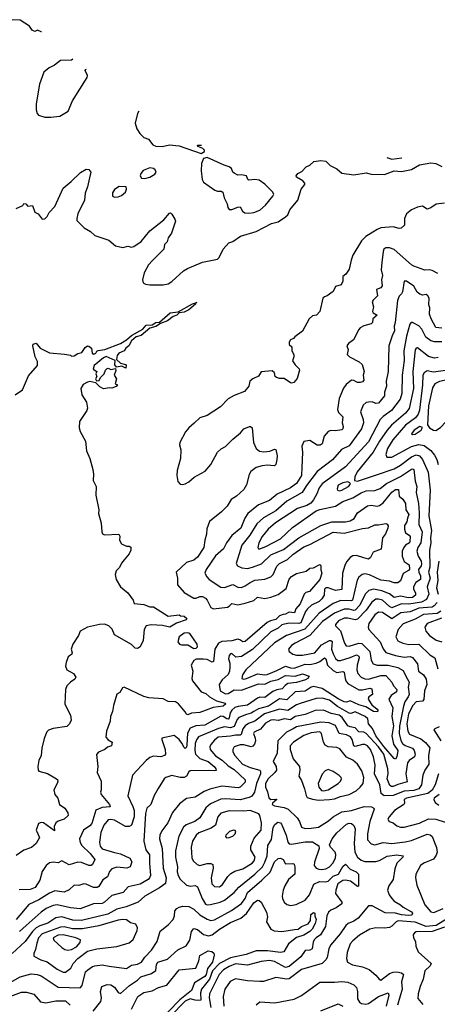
# Model space of a CAD drawing. Extents: x 1678431 to 1860718, y 384618 to 522882.
# Tile 304 of 473: x 1748570 to 1751988, y 513481 to 521532. Entities that reach past the tile are written whole.
import ezdxf

# ---------------------------------------------------------------- set-up
doc = ezdxf.new("R2010")
doc.units = 0

msp = doc.modelspace()

# ---------------------------------------------------------------- linework, layer by layer
at = {"layer": '0CON10XD'}
for points in [[(1748749.2, 521431.6), (1748745, 521431.2), (1748715, 521446.2), (1748693.6, 521436.4), (1748671.2, 521445), (1748649.6, 521479.6), (1748575, 521527.1), (1748508.3, 521531.7)], [(1749004.7, 521208.3), (1748995, 521200.8), (1748905, 521198.1), (1748855, 521160), (1748811.3, 521138.7), (1748767.7, 521102.3), (1748731.4, 521005), (1748705.7, 520845), (1748705.8, 520795), (1748714.2, 520764.2), (1748725, 520750), (1748775, 520733.3), (1748825, 520734), (1748897.3, 520742.7), (1748966.7, 520785), (1749003, 520867), (1749121.7, 521058.3), (1749124, 521075), (1749106, 521115), (1749110.8, 521125), (1749116.7, 521127.9)], [(1749545.8, 520784.5), (1749533.8, 520765), (1749514.2, 520685), (1749528.8, 520638.8), (1749552.1, 520602.1), (1749585, 520568.8), (1749625, 520553.8), (1749658.8, 520508.8), (1749685, 520496.2), (1749736.1, 520496.1), (1749795, 520508.8), (1749875, 520500), (1750055, 520437.5), (1750082.5, 520455), (1750082.5, 520465), (1750067.8, 520477.8), (1750027.5, 520495), (1750024.2, 520505.8), (1750057.8, 520506.5)], [(1748541.7, 519988.3), (1748595, 520012.5), (1748605, 520027.5), (1748620, 520025), (1748637, 520007), (1748675, 520013.3), (1748695, 519957.5), (1748720, 519945), (1748755, 519900), (1748775, 519902.5), (1748795, 519922.5), (1748812.5, 519955), (1748858.8, 520005), (1748926, 520155), (1748992.4, 520207.6), (1749067.7, 520282.3), (1749115, 520308.8), (1749136.1, 520306.1), (1749151.2, 520285), (1749141.2, 520238.8), (1749125.7, 520165), (1749107, 520113), (1749100.8, 520055), (1749045.9, 519944.1), (1749036.5, 519905), (1749038.9, 519888.9), (1749098.7, 519828.7), (1749148.7, 519798.7), (1749185, 519768), (1749298.3, 519728.3), (1749353.4, 519683.4), (1749415, 519669.2), (1749455, 519678.8), (1749485, 519672.5), (1749505, 519676.9), (1749565, 519718.1), (1749635, 519804.3), (1749750, 519895), (1749795, 519950), (1749805, 519952.5), (1749815, 519942.5), (1749840.7, 519900.7), (1749843.8, 519885), (1749813, 519787), (1749785, 519746.7), (1749775.8, 519715), (1749755.7, 519694.3), (1749750.8, 519655), (1749656.9, 519563.1), (1749625, 519528.1), (1749589.5, 519460.5), (1749575.8, 519405.8), (1749580.6, 519380.6), (1749600, 519370), (1749635, 519364.5), (1749745, 519364.4), (1749785, 519373.1), (1749815, 519391.9), (1749910.7, 519479.3), (1749942.4, 519497.6), (1750065, 519549.1), (1750187.4, 519572.6), (1750202.2, 519587.8), (1750235, 519654.3), (1750282.1, 519707.9), (1750315, 519718.1), (1750378.1, 519761.9), (1750505, 519801.1), (1750631.2, 519865), (1750685, 519880), (1750745, 519918.5), (1750763.2, 519936.8), (1750781.8, 519978.2), (1750845, 520056.2), (1750874, 520145), (1750902.5, 520185), (1750902.5, 520195), (1750887.5, 520215), (1750835, 520243.3), (1750831.2, 520255), (1750846.7, 520275), (1750878.3, 520291.7), (1750915, 520327.5), (1750945, 520342.5), (1750976.7, 520373.3), (1751035, 520380.8), (1751075.7, 520375.7), (1751109.7, 520339.7), (1751165, 520311.2), (1751207.4, 520277.4), (1751305, 520262.5), (1751405, 520280), (1751445, 520267.5), (1751555, 520264.6), (1751635, 520295.7), (1751695, 520290), (1751775, 520307.8), (1751841.9, 520345), (1751935, 520362.1), (1751975, 520356.4), (1752025, 520332)], [(1750445, 519948.4), (1750485, 519953.9), (1750535, 519973.1), (1750582.1, 520015), (1750642.4, 520087.6), (1750648.6, 520105), (1750638.1, 520125), (1750575, 520187.8), (1750530.4, 520220.4), (1750495, 520225.3), (1750445, 520218.9), (1750436.5, 520225), (1750425, 520254.2), (1750385, 520261.9), (1750355, 520260.6), (1750325, 520276.7), (1750314.4, 520285), (1750304, 520315), (1750285, 520329.2), (1750242.1, 520342.1), (1750105, 520406.2), (1750073.6, 520396.4), (1750056.7, 520355), (1750056, 520295), (1750064.2, 520225), (1750075, 520203.3), (1750167.3, 520137.3), (1750189.2, 520129.2), (1750219.1, 520129.1), (1750231.9, 520121.9), (1750242, 520075), (1750267.5, 520025), (1750273.8, 519995), (1750285, 519980), (1750305, 519978.8), (1750355, 520000), (1750375, 520002.2), (1750394.5, 519965), (1750413.1, 519953.1), (1750445, 519948.4)], [(1751574.3, 520405.2), (1751615, 520390.9), (1751695.9, 520402)], [(1749595, 520234), (1749635, 520244), (1749675, 520268), (1749687.1, 520285), (1749680, 520305), (1749665, 520315.8), (1749635, 520320), (1749580.9, 520299.1), (1749562, 520275), (1749556.7, 520255), (1749566.4, 520236.4), (1749595, 520234)], [(1749345, 520080), (1749375, 520083.8), (1749402.5, 520095), (1749435, 520122.5), (1749443.3, 520145), (1749440, 520165), (1749385, 520167.5), (1749345, 520144), (1749329.2, 520115), (1749328.3, 520088.3), (1749345, 520080)], [(1752045, 520032.5), (1751976.8, 520023.2), (1751935, 519993.1), (1751905, 519982), (1751865.7, 520005.7), (1751825, 520000), (1751775, 519978.1), (1751735.2, 519944.8), (1751717.9, 519905), (1751718.8, 519851.2), (1751692.1, 519827.9), (1751675, 519823.8), (1751625, 519838.2), (1751525, 519828.8), (1751495, 519817.1), (1751402.1, 519757.9), (1751367, 519723), (1751296.1, 519605), (1751281.2, 519565), (1751267.3, 519492.7), (1751240, 519450), (1751215, 519432.5), (1751214.2, 519395), (1751200, 519365), (1751155, 519350), (1751135, 519310), (1751087.3, 519272.7), (1751065, 519266.2), (1751051.2, 519255), (1751026.2, 519145), (1750997.5, 519115), (1750965, 519111.2), (1750938, 519085), (1750885.6, 518984.4), (1750820.7, 518939.3), (1750810, 518925), (1750785, 518913.3), (1750774.2, 518895.8), (1750776.2, 518875), (1750795.7, 518855.7), (1750797.5, 518825), (1750814.3, 518794.3), (1750814.4, 518775), (1750803.3, 518743.3), (1750825, 518708.8), (1750856.8, 518676.8), (1750860, 518665), (1750841.2, 518598.8), (1750813.9, 518566.1), (1750795, 518558.8), (1750785, 518561.2), (1750735, 518596.7), (1750695, 518596.7), (1750672.5, 518605), (1750660, 518615), (1750653.8, 518645), (1750635, 518661.4), (1750545, 518652.5), (1750523.3, 518616.7), (1750476.7, 518595), (1750453.8, 518575), (1750443.8, 518535), (1750408.9, 518491.1), (1750325, 518458.6), (1750275, 518430.8), (1750212, 518365), (1750105.3, 518294.7), (1750045, 518275.6), (1749997.1, 518232.9), (1749953.8, 518195), (1749927.6, 518162.4), (1749879.2, 518075), (1749877.1, 518055), (1749887.8, 518015), (1749886.8, 517943.2), (1749858.6, 517845), (1749855.8, 517805), (1749864.2, 517755), (1749884.4, 517734.4), (1749905, 517730), (1749925, 517735.7), (1749955, 517753.3), (1749998.3, 517791.7), (1750089.1, 517840.9), (1750133.5, 517895), (1750187.5, 517995), (1750217.8, 518022.2), (1750255, 518042.5), (1750315, 518102.5), (1750377.6, 518152.4), (1750405, 518186), (1750450, 518205), (1750460, 518205), (1750472.5, 518195), (1750484.2, 518075.8), (1750504, 518025), (1750532.4, 518002.4), (1750567.3, 517997.3), (1750617.1, 518002.9), (1750655, 518020), (1750665, 518017.5), (1750676.9, 517965), (1750675.6, 517935)], [(1751992.2, 519455), (1751945, 519481.1), (1751924.2, 519485.8), (1751885, 519482.9), (1751795, 519517.5), (1751775, 519528.5), (1751635, 519651.5), (1751597.5, 519665), (1751565, 519665.7), (1751550, 519655), (1751543.2, 519636.8), (1751532.2, 519545), (1751529.2, 519485), (1751539.6, 519440.4), (1751530.7, 519405), (1751537.5, 519355), (1751525, 519340), (1751490.8, 519325), (1751496.8, 519273.2), (1751461.7, 519238.3), (1751455.7, 519225), (1751464.5, 519185), (1751458.1, 519145), (1751462.9, 519135), (1751494.3, 519115), (1751460.6, 519085), (1751455.8, 519055), (1751445, 519046), (1751385, 519027.8), (1751357.3, 519012.7), (1751345, 518998), (1751302, 518915), (1751260, 518885), (1751247.5, 518865), (1751258.8, 518835), (1751250, 518795), (1751268.8, 518775), (1751349.2, 518735), (1751372.1, 518712.1), (1751388.5, 518655), (1751381.9, 518625), (1751386.6, 518583.4), (1751375, 518570), (1751355, 518564.7), (1751335, 518565.4), (1751305, 518581.1), (1751285, 518582.9), (1751241.1, 518548.9), (1751220.6, 518519.4), (1751185.6, 518435), (1751171.1, 518345), (1751179.2, 518319.2), (1751213.5, 518283.5), (1751209.2, 518235), (1751217.1, 518205), (1751214.3, 518185), (1751205, 518178.5), (1751155, 518170), (1751115, 518171.8), (1751095, 518163.1), (1751062.2, 518125), (1751046.4, 518063.6), (1751028.3, 518051.7), (1751005, 518052.5), (1750945, 518091.2), (1750896, 518084), (1750879.4, 518045), (1750884.4, 517995), (1750879.6, 517870.4), (1750875.3, 517805), (1750835, 517740), (1750787, 517703), (1750678, 517652), (1750615, 517600.7), (1750525.2, 517564.8), (1750436.8, 517493.2), (1750413, 517457), (1750378.9, 517375), (1750306.4, 517313.6), (1750262.9, 517255), (1750239.1, 517205), (1750172.2, 517147.8), (1750094.7, 517035), (1750086.2, 517005), (1750101.5, 516975), (1750121.1, 516955), (1750215, 516890.4), (1750245, 516889.6), (1750315, 516913.8), (1750355, 516890.4), (1750385, 516889.6), (1750415, 516901.3), (1750455, 516929.5)], [(1752025, 519009.2), (1751974.7, 519014.7), (1751937.9, 519085), (1751924.5, 519125), (1751926.7, 519175), (1751919.1, 519200.9), (1751920, 519255), (1751910, 519275), (1751895, 519283.3), (1751865, 519278.9), (1751845, 519286.4), (1751822.5, 519305), (1751795, 519353.1), (1751735, 519394.3), (1751715, 519393.3), (1751703, 519307), (1751695, 519290), (1751675, 519272), (1751662.5, 519235), (1751643.2, 519055), (1751633.8, 519025), (1751638.2, 518985), (1751620.9, 518955), (1751591.5, 518865), (1751584.6, 518655), (1751570, 518575), (1751571.2, 518535), (1751555.8, 518485), (1751554.6, 518455), (1751505, 518395.5), (1751485, 518394.7), (1751455, 518406.5), (1751424.7, 518405.3), (1751405, 518401.1), (1751381.2, 518378.8), (1751359.5, 518325), (1751381.7, 518261.7), (1751383.5, 518235), (1751366.6, 518185), (1751344.8, 518155.2), (1751265, 518046), (1751203.4, 518016.6), (1751128.5, 517931.5), (1751003.7, 517836.3), (1750915.9, 517724.1), (1750882.7, 517665), (1750755, 517594.8), (1750665, 517516.9), (1750565, 517457.3), (1750511.3, 517408.7), (1750452.5, 517317.5), (1750387.3, 517235), (1750340.8, 517085), (1750352, 517065), (1750388.5, 517048.5), (1750435, 517044.6), (1750475, 517055.3), (1750548, 517082), (1750625.4, 517154.6), (1750729.3, 517200.7), (1750854.8, 517295.2), (1751034.8, 517395.2), (1751125, 517424.7), (1751235, 517424.7), (1751275, 517433.5), (1751306.8, 517453.2), (1751335, 517500.5), (1751415, 517557.5), (1751445, 517562), (1751495, 517554), (1751515, 517559.2), (1751545, 517582.3), (1751615, 517668.5), (1751645, 517690), (1751669.2, 517689.2), (1751676.4, 517635), (1751705, 517610), (1751726.5, 517575), (1751730.8, 517525), (1751753.2, 517485), (1751742.9, 517455), (1751737.9, 517425), (1751719.6, 517395), (1751719.3, 517365), (1751727.9, 517335), (1751756.9, 517316.9), (1751764.7, 517305), (1751763.8, 517266.2), (1751758.7, 517255), (1751726.3, 517233.7), (1751712.2, 517215), (1751700.7, 517185), (1751698.8, 517145), (1751715, 517100.9), (1751756.2, 517075), (1751760.5, 517039.5), (1751753, 517027), (1751707.4, 517002.6), (1751685, 516943.1), (1751665, 516927.8), (1751635, 516927.1), (1751595, 516940.9), (1751525, 516948.2), (1751433.4, 516993.4), (1751395, 517000), (1751372.5, 516995), (1751346.4, 516973.6), (1751331.3, 516948.7), (1751293.9, 516785), (1751285, 516779), (1751197.6, 516782.4), (1751135, 516757.8), (1751021.4, 516678.6), (1750903, 516547), (1750752.6, 516497.4), (1750655, 516436.3), (1750419.6, 516215), (1750394.6, 516175), (1750388, 516145), (1750405, 516139.1), (1750425, 516143.7), (1750515, 516184), (1750575, 516174.3), (1750595, 516177), (1750675, 516209.3), (1750745, 516246.4), (1750785, 516231.1), (1750815, 516229), (1750905, 516260.9), (1750945, 516259.8), (1750995, 516268.8), (1751025, 516282.6), (1751065, 516313.8), (1751075, 516304.3), (1751089.5, 516255), (1751135, 516210.7), (1751165, 516193.9), (1751215, 516202.1), (1751225, 516195.4), (1751233, 516145), (1751239.7, 516125), (1751256.6, 516105), (1751345, 516052.8), (1751375, 516051.7), (1751435, 516065.6), (1751451.6, 516061.6), (1751457.8, 516015), (1751426, 515995), (1751422, 515975), (1751450.4, 515930.4), (1751495.6, 515895), (1751500.8, 515885), (1751497.6, 515872.4), (1751464.3, 515875), (1751401.9, 515911.9), (1751345, 515929.4), (1751275, 515962.4), (1751245, 515950.8), (1751225, 515953.8), (1751175, 515979), (1751045, 516063.2), (1750975, 516079.6), (1750954.5, 516075), (1750905, 516042.5), (1750825, 516035.3), (1750755, 515970), (1750695, 515979), (1750605, 515919.9), (1750523.1, 515896.9), (1750485.1, 515874.9), (1750465, 515860.4), (1750425, 515851.5), (1750363.1, 515825), (1750349.7, 515810.3), (1750325, 515752.4), (1750295, 515741.5), (1750245, 515748.8), (1750197.2, 515737.2), (1750032.7, 515667.3), (1750016.3, 515643.7), (1750006.3, 515613.7), (1750003.1, 515555), (1750009.5, 515525), (1750045, 515489.8), (1750112.7, 515465), (1750162.1, 515425), (1750176.4, 515405), (1750176.5, 515393.5), (1750165, 515388.9), (1750115, 515393), (1749965, 515388.9), (1749955, 515382), (1749935, 515347.1), (1749915, 515335.6), (1749884.5, 515335.5), (1749815, 515350.4), (1749765, 515334.3), (1749752.9, 515325), (1749701.9, 515245), (1749671.1, 515188.9), (1749641.9, 515115), (1749609.5, 515085), (1749598.8, 515041.2), (1749584.6, 514814.6), (1749602.7, 514745), (1749632.6, 514702.6), (1749631.4, 514635), (1749640.4, 514535), (1749633.5, 514515), (1749620.1, 514499.9), (1749555, 514462.1), (1749457.8, 514442.2), (1749415.7, 514395), (1749325, 514371.5), (1749264.2, 514315.8), (1749245, 514306.3), (1749175, 514302.3), (1749065, 514262.2), (1748985, 514269.7), (1748876.2, 514293.8), (1748845, 514288.5), (1748787.1, 514262.9), (1748745.6, 514235), (1748623, 514125)], [(1748532.5, 518465), (1748594.1, 518505.9), (1748641.7, 518618.3), (1748714.4, 518705), (1748715, 518737.5), (1748698, 518775), (1748676.7, 518865), (1748680.7, 518879.3), (1748705, 518887.5), (1748737, 518847), (1748815, 518808.8), (1748936.1, 518796.1), (1748985, 518787.5), (1748995, 518780), (1749015, 518782.5), (1749045, 518802.5), (1749078.3, 518811.7), (1749105, 518851.2), (1749125, 518863.8), (1749135, 518863.3), (1749157.5, 518845), (1749162.5, 518805), (1749177, 518797), (1749193.3, 518805), (1749200, 518820), (1749212.7, 518827.3), (1749266, 518835), (1749395, 518884.6), (1749443.5, 518915), (1749485, 518950.4), (1749578.9, 519001.1), (1749604.8, 519035.2), (1749655, 519035.9), (1749685, 519054.6), (1749715, 519058.6), (1749800.5, 519135), (1749867.7, 519142.3), (1749985, 519209.2), (1750018.3, 519218.3), (1750006.7, 519213.3), (1750007.5, 519205), (1749955, 519160), (1749915, 519139.5), (1749875, 519134.5), (1749856.5, 519115), (1749825, 519103.5), (1749780, 519070), (1749722.1, 519047.9), (1749685, 519023.9), (1749635, 519010.5), (1749565, 518949.3), (1749521.9, 518938.1), (1749484.4, 518905.6), (1749464.2, 518865.8), (1749438.1, 518845), (1749424.7, 518825.3), (1749380, 518805), (1749366.9, 518785), (1749362.5, 518752.5), (1749395, 518722.5), (1749435, 518712.5), (1749442.5, 518705), (1749438.3, 518681.7), (1749405, 518697.5), (1749361.7, 518691.7), (1749348.3, 518708.3), (1749350, 518745), (1749277.6, 518777.6), (1749255, 518766.7), (1749180.8, 518705), (1749170, 518675), (1749200, 518655), (1749192.5, 518635), (1749200, 518615), (1749190, 518595), (1749198.3, 518578.3), (1749219.3, 518580.7), (1749230, 518605), (1749260, 518635), (1749273, 518667), (1749285, 518680), (1749295, 518682.5), (1749315, 518672.5), (1749355, 518680), (1749356.4, 518663.6), (1749342.5, 518625), (1749362.5, 518595), (1749350, 518555), (1749370, 518545), (1749358.3, 518531.7), (1749325, 518520), (1749305, 518522.5), (1749255, 518513.3), (1749225, 518530), (1749193.6, 518563.6), (1749145, 518573.8), (1749125, 518566.7), (1749090, 518550), (1749069.2, 518515), (1749079.4, 518465), (1749116.9, 518405), (1749125.8, 518355), (1749118.8, 518335), (1749059.4, 518245), (1749055.7, 518195), (1749064.5, 518165), (1749109.5, 518085), (1749115.4, 518005), (1749143.8, 517945), (1749168.6, 517855), (1749173.8, 517815), (1749170, 517765), (1749196.9, 517715), (1749192.9, 517645), (1749217.5, 517525), (1749216, 517495), (1749238, 517415), (1749242.7, 517342.7), (1749248.8, 517328.8), (1749265, 517320), (1749380, 517325), (1749388.3, 517308.3), (1749386.7, 517275), (1749402.5, 517245), (1749445, 517226), (1749465.9, 517225.9), (1749478.8, 517218.8), (1749480, 517195), (1749467.1, 517162.9), (1749426.1, 517113.9), (1749402.9, 517087.1), (1749386.5, 517053.5), (1749360, 517025), (1749352.5, 516995), (1749360, 516955), (1749394.3, 516894.3), (1749455.6, 516845.6), (1749497.5, 516785), (1749507.5, 516757.5), (1749585, 516749.3), (1749635, 516730), (1749665, 516730), (1749785, 516655.8), (1749875, 516666.7), (1749885, 516657.5), (1749915, 516654), (1749936.7, 516635), (1749931.2, 516625), (1749854, 516596), (1749800, 516565), (1749738.3, 516578.3), (1749645, 516584.3), (1749604.4, 516575.6), (1749588.8, 516545), (1749581.2, 516455), (1749555, 516402.5), (1749535, 516391.2), (1749515, 516393.3), (1749485, 516423.8), (1749345, 516501.2), (1749327, 516547), (1749300, 516575), (1749265, 516588.6), (1749223.9, 516586.1), (1749125, 516565.7), (1749065, 516532.5), (1749050, 516495), (1749004.3, 516425), (1748991.2, 516385), (1749000.8, 516355), (1748998, 516345), (1748967.7, 516322.3), (1748950.4, 516275), (1748944.6, 516245), (1748955, 516216), (1749009.2, 516185), (1749028.1, 516155), (1749020.6, 516139.4), (1748984.8, 516115.2), (1748956.4, 516085), (1748943.6, 516055), (1748940.4, 515935), (1748985.8, 515845), (1748990, 515805), (1748976.3, 515773.7), (1748955, 515751.4), (1748844.6, 515735.4), (1748805, 515721.4), (1748792.1, 515707.9), (1748770, 515655), (1748751.4, 515575), (1748745.5, 515514.5), (1748728, 515475), (1748718.8, 515425), (1748720, 515395), (1748726.4, 515386.4), (1748797.3, 515367.3), (1748856.7, 515333.3), (1748879.2, 515319.2), (1748882.5, 515305), (1748877.5, 515285), (1748848.8, 515235), (1748858.6, 515195), (1748882.2, 515165), (1748894.6, 515114.6), (1748938.8, 515085), (1748963.3, 515045), (1748966.2, 515025), (1748933.8, 514995), (1748885, 514978.6), (1748866.2, 514965), (1748851.2, 514935), (1748855, 514900), (1748765, 514964), (1748745, 514968), (1748725, 514958.8), (1748706.2, 514905), (1748732, 514845), (1748704.3, 514795), (1748666, 514764), (1748605, 514740), (1748541.7, 514698.3)], [(1752025, 518896.4), (1751965, 518897.5), (1751935, 518906.7), (1751894.8, 518934.8), (1751861, 519001), (1751835, 519029.1), (1751785, 519056.4), (1751774.6, 519055.4), (1751762.3, 519042.3), (1751735.2, 518945), (1751714.8, 518824.8), (1751715.3, 518745), (1751701.2, 518625), (1751696.7, 518475), (1751682.5, 518427.5), (1751613.3, 518335), (1751545, 518287.3), (1751518.5, 518261.5), (1751425, 518080.3), (1751237.1, 517875), (1751044.1, 517735.9), (1751021.5, 517705), (1751002.1, 517655), (1750975.3, 517604.7), (1750951.4, 517578.6), (1750919.4, 517560.6), (1750843.1, 517535), (1750663.5, 517416.5), (1750603.9, 517366.1), (1750553.1, 517306.9), (1750527.7, 517255), (1750518.9, 517215), (1750524.6, 517204.6), (1750533.8, 517203.8), (1750585, 517223.2), (1750705, 517288.1), (1750801.5, 517378.5), (1750995, 517515.5), (1751025, 517527.5), (1751155, 517553.6), (1751215, 517592.2), (1751295, 517621.6), (1751365, 517661.6), (1751405, 517680.3), (1751475, 517683.2), (1751520.5, 517699.5), (1751571.6, 517738.4), (1751685, 517795.7), (1751775, 517857.5), (1751785, 517860.3), (1751795.3, 517855), (1751807.6, 517757.6), (1751820.5, 517715), (1751814.6, 517665), (1751832.3, 517575), (1751838.3, 517498.3), (1751836.5, 517405), (1751862.2, 517345), (1751853.4, 517255), (1751828.3, 517215), (1751820.3, 517185), (1751830, 517145), (1751854.8, 517104.9), (1751858.4, 517081.6), (1751854.5, 517065.5), (1751834.1, 517035), (1751835.6, 517015), (1751848.9, 516985), (1751848.8, 516955), (1751811.1, 516928.9), (1751792.3, 516895), (1751793.3, 516875), (1751809.8, 516845), (1751809.8, 516825), (1751785, 516806.6), (1751751.4, 516805), (1751685, 516818.5), (1751635, 516805.8), (1751595, 516837.2), (1751532.7, 516862.7), (1751465, 516874), (1751426.8, 516863.2), (1751396.7, 516833.3), (1751354.1, 516745), (1751315, 516703.2), (1751305, 516699.6), (1751265, 516711.4), (1751225, 516710.9), (1751145, 516680), (1751048.9, 516611.1), (1750945, 516497.2), (1750823.5, 516435), (1750795.6, 516415), (1750770, 516385), (1750774, 516365), (1750804, 516345), (1750835, 516336.2), (1750885, 516335.3), (1750985.6, 516355), (1751039.9, 516420.1), (1751105, 516454.8), (1751116.4, 516456.4), (1751127.2, 516447.2), (1751123.3, 516413.3), (1751122.1, 516385), (1751135, 516345.5), (1751155, 516307.9), (1751173.3, 516293.3), (1751195, 516293.3), (1751275, 516315.9), (1751325, 516337.6), (1751345, 516327.3), (1751347.7, 516315), (1751330.5, 516255), (1751328.7, 516215), (1751337.7, 516185), (1751365.2, 516155.2), (1751395, 516140.8), (1751425, 516138.1), (1751525, 516169.4), (1751565, 516169.2), (1751615.5, 516115), (1751628.8, 516085), (1751657.1, 516055), (1751653.1, 516036.9), (1751609.3, 516005), (1751590.9, 515975), (1751624.5, 515905), (1751616.3, 515835), (1751628, 515758), (1751614.3, 515675), (1751628.7, 515608.7), (1751664, 515555), (1751656, 515504), (1751645, 515486.4), (1751635, 515491.8), (1751548.9, 515588.9), (1751483.6, 515675), (1751456.3, 515736.3), (1751424.2, 515775), (1751417.8, 515815), (1751395.9, 515835), (1751315, 515871.1), (1751281.1, 515858.9), (1751265, 515860.3), (1751170.5, 515915), (1751105, 515966.3), (1751045, 515983.9), (1750995, 515981.7), (1750865, 515941.6), (1750835, 515929), (1750765, 515882.6), (1750695, 515893.3), (1750573.7, 515856.3), (1750495, 515796.5), (1750443.6, 515776.4), (1750415, 515757.5), (1750395, 515732.1), (1750383.4, 515686.6), (1750375, 515680.8), (1750335, 515681.7), (1750295, 515672.5), (1750195.2, 515664.8)], [(1751995, 518769.6), (1751965, 518763.2), (1751915, 518776.8), (1751825, 518847.5), (1751815, 518845.6), (1751805, 518831.4), (1751786.3, 518655), (1751792.6, 518515), (1751756.2, 518353.8), (1751726.1, 518313.9), (1751613.9, 518216.1), (1751577.1, 518175), (1751515, 518085.4), (1751462.1, 517995), (1751332.5, 517835), (1751312.2, 517795), (1751310, 517765), (1751335, 517758.5), (1751490.6, 517810.6)], [(1752055, 518664), (1751955, 518650.8), (1751905, 518660.4), (1751879.1, 518645), (1751870.3, 518625), (1751867, 518545), (1751841.5, 518338.5), (1751830.2, 518305), (1751808.2, 518275), (1751728.4, 518215), (1751624.6, 518095.4), (1751579.8, 518025), (1751565.4, 517975.4), (1751575.4, 517955.4), (1751615, 517954.7), (1751775, 518041.5), (1751835, 518056.9), (1751879.1, 518049.1), (1751935, 518010.4), (1751965, 517972.2), (1751984.8, 517934.8), (1751995.6, 517895.6)], [(1751975, 518172.5), (1752013.9, 518196.1), (1752056.3, 518243.7), (1752155, 518310.3), (1752276.9, 518363.1), (1752311.3, 518388.7), (1752321.6, 518405), (1752314.8, 518435), (1752288.7, 518468.7), (1752249.8, 518499.8), (1752203.8, 518525), (1752137.4, 518587.4), (1752095, 518592.2), (1752005, 518574.4), (1751966.4, 518553.6), (1751948.1, 518521.9), (1751914.4, 518375), (1751907.6, 518217.6), (1751924, 518195), (1751955, 518175.7), (1751975, 518172.5)], [(1751785, 518139.4), (1751805, 518143.9), (1751855.8, 518174.2), (1751866.8, 518196.8), (1751845, 518204.5), (1751797.8, 518175), (1751776, 518145), (1751785, 518139.4)], [(1750675.6, 517935), (1750665.8, 517895), (1750655, 517883.8), (1750595, 517888.9), (1750555, 517884.3), (1750505, 517869.2), (1750461.4, 517838.6), (1750446.6, 517813.4), (1750425, 517727.5), (1750405, 517691.2), (1750344, 517635), (1750301.7, 517608.3), (1750268, 517555), (1750222.1, 517507.9), (1750122.7, 517427.3), (1750101.7, 517368.3), (1750100, 517325), (1750084.4, 517275), (1750077.5, 517215), (1750025, 517136), (1749995, 517113.3), (1749935, 517092), (1749850, 517015), (1749860.5, 516965), (1749860.2, 516910.2), (1749915, 516847.9), (1749995, 516801.1), (1750015, 516800.4), (1750045, 516815.5), (1750065, 516816.2), (1750091.5, 516801.5), (1750105.5, 516785.5), (1750133.3, 516725), (1750155, 516715.5), (1750270.8, 516729.2), (1750285, 516735.6), (1750305, 516758.8), (1750355, 516748.2), (1750415, 516760.4), (1750486.7, 516783.3), (1750515, 516808.6), (1750575, 516799.1), (1750625, 516810.9), (1750685, 516831.5), (1750750.1, 516879.9), (1750775, 516956), (1750795, 516979.2), (1750835.4, 517004.6), (1750915, 517022), (1750943, 517047), (1750975, 517048.8), (1751025, 517077.5), (1751035, 517070), (1751034.3, 517034.3), (1751042, 517005), (1751025.3, 516955), (1750942.7, 516857.3), (1750912.2, 516847.8), (1750897, 516833), (1750865, 516755.4), (1750830.4, 516715), (1750817.9, 516682.1), (1750775, 516687.7), (1750745, 516672), (1750725, 516668.9), (1750695, 516655.9), (1750665, 516627.7), (1750623, 516617), (1750595, 516601.9), (1750415, 516448.3), (1750395, 516444.7), (1750372.2, 516462.2), (1750355, 516465.9), (1750305, 516453.3), (1750225, 516447.5), (1750196.9, 516435), (1750166.7, 516385), (1750155, 516282.5), (1750145, 516278.9), (1750105, 516298.8), (1750075, 516301.8), (1750015, 516302), (1749995, 516291.2), (1749974.5, 516255), (1749986.2, 516205), (1749978, 516145), (1749983, 516125), (1750055, 516035.9), (1750092.1, 516022.1), (1750124.6, 515994.6), (1750181.9, 515961.9), (1750252.7, 515942.7), (1750254.4, 515935), (1750235, 515919.7), (1750153.2, 515906.8), (1750096, 515885), (1750045, 515867.5), (1749975, 515861.5), (1749945, 515847.5), (1749935, 515852.5), (1749925, 515872.5), (1749868.7, 515938.7), (1749845, 515952.9), (1749785, 515958), (1749745, 515978.1), (1749626.4, 515986.4), (1749585, 515996.7), (1749425, 516073.3), (1749411.7, 516068.3), (1749389.5, 516030.5), (1749363.8, 516016.2), (1749337.3, 515922.7), (1749330.8, 515875), (1749314.2, 515835), (1749309.4, 515795), (1749281.4, 515715), (1749276, 515665), (1749293.2, 515643.2), (1749326.7, 515625), (1749321.2, 515595), (1749287.7, 515582.3), (1749266.5, 515563.5), (1749215, 515542.9), (1749197.3, 515522.7), (1749210, 515425), (1749203.2, 515376.8), (1749235.6, 515305), (1749235.5, 515234.5), (1749231.5, 515215), (1749236.2, 515195), (1749305.7, 515115), (1749311.2, 515095), (1749245, 515090.6), (1749192.5, 515067.5), (1749161.7, 514958.3), (1749145, 514939.4), (1749092.7, 514905), (1749060.3, 514835), (1749065.3, 514805), (1749078.3, 514778.3), (1749146.7, 514715), (1749185.5, 514665), (1749165, 514623.8), (1749154.2, 514615.8), (1749135, 514615.7), (1749075, 514639.5), (1749045.8, 514644.2), (1748975, 514620), (1748915, 514653.3), (1748885, 514638.5), (1748845, 514642.5), (1748815, 514636.7), (1748785.6, 514615), (1748753.9, 514566.1), (1748733.8, 514495), (1748696.9, 514435), (1748655, 514419.2), (1748565, 514415.4)], [(1751490.6, 517810.6), (1751635, 517858.4), (1751685, 517888.1), (1751775, 517957.2), (1751815, 517974), (1751841.8, 517965), (1751867.3, 517935), (1751912.3, 517832.3), (1751929.1, 517685), (1751919.2, 517475), (1751941, 517355), (1751931, 517295), (1751934.4, 517255), (1751923.5, 517195), (1751927.6, 517055), (1751916.5, 517015), (1751928.1, 516965), (1751904.4, 516895), (1751917.5, 516835), (1751898.5, 516791.5), (1751858.5, 516768.5), (1751755, 516751.8), (1751693.6, 516756.4), (1751615, 516721.9), (1751595, 516732.9), (1751538.8, 516785), (1751505, 516794.3), (1751485, 516792.8), (1751450.4, 516769.6), (1751405.4, 516704.6), (1751335, 516630.5), (1751315, 516625.2), (1751255, 516638.8), (1751225, 516638.3), (1751180, 516615), (1751153.1, 516585), (1751154.5, 516574.5), (1751195.2, 516535.2), (1751228.5, 516435), (1751242.6, 516412.6), (1751265, 516408.2), (1751345, 516433.1), (1751370.1, 516430.1), (1751436.6, 516366.6), (1751445.9, 516295), (1751463.5, 516263.5), (1751494.7, 516254.7), (1751585, 516254.3), (1751665, 516235.3), (1751709.1, 516209.1), (1751730.5, 516165), (1751756.1, 516115), (1751749.5, 516075), (1751757.3, 516015), (1751750, 515995), (1751721.1, 515955), (1751710.2, 515919.8), (1751678.5, 515755), (1751675, 515696.2), (1751688.9, 515638.9), (1751702, 515612), (1751725, 515595.8), (1751784.5, 515575), (1751798.2, 515555), (1751807.3, 515525), (1751800.4, 515505), (1751756.9, 515475), (1751744.1, 515455.9), (1751730, 515365), (1751740.8, 515299.2), (1751665, 515279.1), (1751625, 515260.9), (1751611.3, 515261.3), (1751600.1, 515270.1), (1751577.6, 515325), (1751586.4, 515365), (1751583, 515405), (1751548.7, 515525), (1751505, 515586.5), (1751405.4, 515695.4), (1751385, 515705.6), (1751345, 515708.4), (1751315, 515742.7), (1751275, 515748.2), (1751255, 515757.3), (1751208.6, 515825), (1751185, 515845.2), (1751119.3, 515859.3), (1751055, 515884.7), (1750986.8, 515883.2), (1750905, 515850.3), (1750825, 515834.7), (1750785, 515805.6), (1750736.1, 515813.9), (1750685, 515800.7), (1750645, 515807), (1750625, 515803.8), (1750580.5, 515779.5), (1750540.8, 515729.2), (1750487.8, 515705), (1750483.8, 515695), (1750497.9, 515657.9), (1750498.4, 515635), (1750492.2, 515607.8), (1750479.1, 515590.9), (1750463, 515587), (1750405, 515602.2), (1750375, 515602.8), (1750326, 515585), (1750312.9, 515565), (1750314.4, 515545), (1750331.1, 515515), (1750393.5, 515445), (1750455, 515415.9), (1750535, 515394.4), (1750541.1, 515385), (1750540.5, 515365), (1750508.3, 515285), (1750490.6, 515215), (1750468.5, 515181.5), (1750449, 515171), (1750375, 515153.2), (1750255, 515160.7), (1750215, 515157.7), (1750130.7, 515119.3), (1750091.9, 515088.1), (1750045, 515006.7), (1750002.9, 514975), (1749932.9, 514947.1), (1749911.2, 514928.8), (1749871.2, 514855), (1749844.7, 514735), (1749846, 514685), (1749862.7, 514605), (1749860, 514565), (1749865.9, 514535), (1749883.1, 514505), (1749935.8, 514455), (1749965, 514446.2), (1750005, 514453.5), (1750025, 514441.1), (1750062.6, 514345), (1750090.4, 514300.4), (1750105, 514294.6), (1750132.6, 514297.4), (1750211.2, 514315), (1750247, 514333), (1750325, 514394.6), (1750362.5, 514437.5), (1750495, 514544.2), (1750556, 514604), (1750577.4, 514642.6), (1750594, 514695), (1750601.2, 514778.8), (1750630.8, 514829.2), (1750643.3, 514926.7), (1750657.8, 514952.2), (1750681.3, 514968.7), (1750705, 514965.4), (1750713.7, 514953.7), (1750750.5, 514865), (1750765, 514806), (1750775, 514793.6), (1750795, 514791.1), (1750905, 514808.9), (1750965, 514809.7), (1751017.1, 514777.1), (1751019.6, 514755), (1750982.8, 514642.8), (1750980.4, 514615), (1750996, 514595), (1751016.7, 514585), (1751042.1, 514582.1), (1751075, 514588.9), (1751105.6, 514604.4), (1751133.5, 514635), (1751153.3, 514675), (1751156.7, 514705), (1751151.6, 514725), (1751113.6, 514765), (1751106.4, 514785), (1751127.9, 514835), (1751165, 514883.1), (1751245, 514954.5), (1751265, 514962.5), (1751285, 514959.5), (1751305, 514943.1), (1751314.2, 514915), (1751306.2, 514795), (1751313.7, 514725), (1751334.6, 514685), (1751365, 514659.2), (1751395, 514648.2), (1751485, 514647.9), (1751515, 514657.5), (1751577.7, 514692.2), (1751655, 514703.5), (1751706.7, 514695), (1751706, 514685), (1751656.1, 514633.9), (1751641.1, 514588.9), (1751625, 514500), (1751590.3, 514449.7), (1751580, 514415), (1751592.9, 514375), (1751615.6, 514345), (1751634.8, 514324.8), (1751685.6, 514295), (1751707.5, 514275), (1751776.9, 514236.9), (1751784.1, 514225), (1751779.6, 514210.4), (1751755, 514206.2), (1751695, 514213), (1751645, 514226.8), (1751561.7, 514228.3), (1751455, 514284.7), (1751425, 514286.5), (1751340, 514185), (1751305, 514160.4), (1751257.8, 514142.2), (1751239.6, 514125), (1751193.7, 514056.3), (1751112.2, 513965), (1751099.7, 513935), (1751087, 513863), (1751076.2, 513843.8), (1751045, 513813.8), (1750875, 513765.3), (1750775, 513690), (1750755, 513687.5), (1750665, 513700.9), (1750565, 513666.7), (1750535, 513666.5), (1750435, 513671.8), (1750335, 513690), (1750293.2, 513666.8), (1750250, 513605), (1750233.9, 513545), (1750241.8, 513465)], [(1751185, 517680.5), (1751205, 517684), (1751261.1, 517715), (1751275.8, 517735), (1751272, 517745), (1751255, 517752.2), (1751215, 517745.3), (1751176.9, 517725), (1751167.1, 517695), (1751172, 517685), (1751185, 517680.5)], [(1750455, 516929.5), (1750495, 516949.5), (1750575, 516956.9), (1750625, 516975.5), (1750645, 516994.3), (1750675.6, 517064.4), (1750694.8, 517085.2), (1750762.8, 517117.2), (1750805, 517158.6), (1750895, 517222.4), (1750945, 517240.5), (1751135, 517341.9), (1751225, 517332.3), (1751375, 517372.2), (1751423.1, 517376.9), (1751475, 517402.2), (1751505, 517400), (1751565, 517411.9), (1751577.9, 517407.9), (1751584.3, 517394.3), (1751583.1, 517375), (1751563.3, 517326.7), (1751540, 517295), (1751528.8, 517201.2), (1751462.7, 517177.3), (1751440, 517135), (1751425, 517121.5), (1751385, 517131.4), (1751325, 517151.5), (1751295, 517146.9), (1751275, 517134.2), (1751245, 517097.5), (1751230.5, 517069.5), (1751212.3, 517005), (1751207.2, 516872.8), (1751155, 516865.3), (1751095, 516885.4), (1751074.4, 516885), (1751064.6, 516875), (1751060.9, 516825), (1751043.8, 516796.2), (1751019.6, 516775), (1750956.8, 516743.2), (1750925, 516715.4), (1750908.7, 516691.3), (1750869.9, 516600.1), (1750855, 516593.4), (1750773.1, 516596.9), (1750715, 516582.9), (1750684.5, 516555.5), (1750625, 516527.6), (1750475, 516381.1), (1750385, 516325.8), (1750339.8, 516319.8), (1750305, 516349.2), (1750295, 516345.7), (1750285, 516333.3), (1750278.6, 516305), (1750289.4, 516269.4), (1750290.5, 516240.5), (1750287.1, 516205), (1750275, 516177.5), (1750225.9, 516134.1), (1750202.5, 516095), (1750210.9, 516045), (1750255, 516020), (1750275, 516022.1), (1750325, 516051.5), (1750385, 516049.6), (1750525, 516100.6), (1750575, 516098.1), (1750625, 516122), (1750685, 516136.8), (1750745, 516168), (1750825, 516163.2), (1750885, 516181.9), (1750940, 516165), (1750926.9, 516145), (1750908, 516135), (1750835, 516111.1), (1750765, 516103), (1750741.9, 516088.1), (1750718.8, 516061.2), (1750675, 516052.1), (1750642.6, 516037.4), (1750575, 515989.6), (1750535, 515992.5), (1750515, 515985.3), (1750435, 515927.7), (1750357.5, 515915), (1750331.9, 515908.1), (1750304.9, 515885.1), (1750293.7, 515865), (1750285, 515821.9), (1750276.9, 515813.1), (1750265, 515814.4), (1750235, 515833.8), (1750215, 515835.8), (1750085, 515763.3), (1750012.2, 515757.8), (1749965, 515737.5), (1749943.1, 515696.9), (1749938.9, 515601.1), (1749935, 515582), (1749925, 515573.1), (1749915, 515579.4), (1749896.7, 515616.7), (1749874.6, 515645), (1749835, 515677.5), (1749732.7, 515657.3), (1749731.9, 515645), (1749761.2, 515565), (1749764, 515525), (1749753.8, 515515), (1749725.4, 515504.6), (1749665, 515508.9), (1749635, 515498.6), (1749605, 515474.2), (1749493.5, 515355), (1749454.6, 515185.4), (1749495, 515098), (1749506.3, 515065), (1749506.3, 515015), (1749485, 514946.7), (1749465, 514935.4), (1749435, 514933.4), (1749345, 514985.2), (1749315, 514992.8), (1749295, 514988.2), (1749259.2, 514945), (1749233.8, 514885), (1749222.6, 514807.4), (1749227.3, 514775), (1749245, 514752.9), (1749345, 514721.2), (1749395, 514711.9), (1749471.8, 514675), (1749487.8, 514645), (1749475.4, 514604.6), (1749447.3, 514592.7), (1749365, 514602.2), (1749325, 514589.2), (1749303.6, 514566.4), (1749288.1, 514521.9), (1749251, 514499), (1749217.9, 514445), (1749205, 514435.4), (1749175, 514435.9), (1749115, 514464.4), (1749095, 514467.1), (1749055, 514451.9), (1749015, 514454.4), (1748975, 514418.1), (1748935, 514398.6), (1748857.8, 514407.8), (1748815, 514390), (1748726.3, 514333.7), (1748645, 514296.7), (1748540.5, 514175)], [(1752000.6, 517105), (1751986.5, 517015), (1751990.5, 516945), (1751982.1, 516885), (1751995.5, 516835)], [(1751987.6, 516765), (1751962.2, 516737.8), (1751945, 516729.1), (1751835, 516719.2), (1751765, 516690.5), (1751688.1, 516681.9), (1751615, 516632), (1751539.5, 516685), (1751505, 516686.8), (1751475, 516666.1), (1751426.8, 516593.2), (1751421.2, 516565), (1751427.3, 516545), (1751519.6, 516445), (1751545, 516386.9), (1751565, 516357.7), (1751645, 516332.1), (1751715, 516320), (1751765, 516323.5), (1751785, 516317.7), (1751824.7, 516265), (1751834.5, 516205), (1751875, 516175.6), (1751895, 516139.2), (1751900.8, 516095), (1751882.7, 516045), (1751878.2, 515971.8), (1751865, 515959.6), (1751815, 515954.7), (1751786.1, 515925), (1751752.1, 515855), (1751738.5, 515775), (1751747, 515715), (1751760.2, 515690.2), (1751851.6, 515651.6), (1751890.6, 515620.6), (1751926.9, 515576.9), (1751914.8, 515515), (1751919.4, 515445), (1751885, 515394.2), (1751870, 515355), (1751857.8, 515275), (1751835, 515242.6), (1751795, 515229.7), (1751715, 515222.6), (1751625, 515187.9), (1751552.1, 515185), (1751528.3, 515205), (1751515.9, 515275), (1751474.8, 515365), (1751479.1, 515435), (1751464.1, 515505), (1751440, 515565), (1751415, 515593.5), (1751395, 515604.1), (1751375, 515605.3), (1751315, 515587.7), (1751305.3, 515595.3), (1751291.9, 515645), (1751276.8, 515666.8), (1751244.2, 515684.2), (1751184.4, 515694.4), (1751155, 515759.6), (1751102.4, 515782.4), (1751035, 515787.9), (1750835, 515748.8), (1750807.3, 515732.7), (1750754.5, 515705.5), (1750682.1, 515635), (1750677, 515535), (1750643.8, 515465), (1750668.2, 515425), (1750670.6, 515395), (1750658, 515375), (1750603.1, 515325), (1750582.7, 515285), (1750581.4, 515255), (1750597.6, 515217.6), (1750608.2, 515168.2), (1750625, 515154.4), (1750665, 515159.2), (1750673.3, 515155), (1750639.2, 515125), (1750637.1, 515115), (1750654.4, 515104.4), (1750735, 515091.1), (1750766, 515076), (1750840.4, 515005), (1750858.9, 514975), (1750875, 514928.9), (1750905, 514919.4), (1750955, 514920), (1751015, 514930.3), (1751098, 514982), (1751135, 515014.6), (1751204.8, 515055.2), (1751285, 515066.3), (1751389.2, 515099.2), (1751449.2, 515095), (1751468.5, 515085), (1751471.2, 515075), (1751435.6, 514974.4), (1751415.3, 514875.3), (1751417.5, 514825), (1751445, 514791.9), (1751475.5, 514785.5), (1751545, 514804), (1751615, 514796.5), (1751725, 514808.2), (1751775, 514819.7), (1751905, 514870.7), (1751927.8, 514867.8), (1751945, 514854), (1751981.8, 514761.8), (1751985.3, 514725), (1751979.1, 514700.9), (1751955, 514667.9), (1751876.7, 514635), (1751849.5, 514615), (1751812.5, 514545), (1751809.2, 514515), (1751819.2, 514455), (1751884.5, 514295), (1751935, 514236.5), (1751958.4, 514231.6), (1752035, 514263)], [(1752016.8, 516695), (1751985, 516676.1), (1751875, 516667.3), (1751805, 516628.8), (1751709, 516591), (1751667.5, 516545), (1751648.2, 516485), (1751665, 516453.5), (1751704, 516435), (1751755, 516421.9), (1751835, 516426.6), (1751925, 516337.5), (1751967.1, 516315), (1751992.2, 516225)], [(1752023.1, 516636.9), (1751905.6, 516595), (1751884.4, 516565), (1751892.9, 516532.9), (1751922.5, 516495), (1751979.4, 516459.4), (1752024.4, 516445)], [(1749995, 516391.2), (1750015, 516393.8), (1750024, 516405), (1750022.5, 516425), (1749962.2, 516512.2), (1749945, 516518.9), (1749915, 516516.2), (1749875.5, 516485), (1749865.4, 516445), (1749876.9, 516425), (1749895, 516418.8), (1749945, 516419.4), (1749995, 516391.2)], [(1752001.7, 515748.3), (1751966.2, 515733.8), (1751960, 515725), (1752017.1, 515635)], [(1750195.2, 515664.8), (1750165, 515641.8), (1750133.2, 515605), (1750125.4, 515585), (1750130, 515565), (1750172.5, 515512.5), (1750227.4, 515477.4), (1750275, 515430.8), (1750325, 515401.9), (1750415.5, 515315), (1750415, 515296.2), (1750375, 515255.6), (1750359.2, 515250.8), (1750225.3, 515264.7), (1750125, 515240.4), (1750079.3, 515220.7), (1750005, 515173.3), (1749935, 515163.1), (1749878.9, 515121.1), (1749820.3, 515049.7), (1749781.5, 514965), (1749732.1, 514897.9), (1749716.5, 514863.5), (1749715, 514833.3), (1749736.7, 514755), (1749744.7, 514595), (1749768, 514515), (1749762.8, 514467.2), (1749715, 514432.7), (1749595, 514365.4), (1749540, 514315), (1749441.2, 514278.8), (1749365, 514260), (1749292.2, 514217.8), (1749075, 514164.8), (1749005, 514168.3), (1748915, 514196.9), (1748865, 514186.7), (1748800.4, 514145), (1748735, 514123.4), (1748704.2, 514105), (1748674.6, 514075.4), (1748614.4, 513995.6), (1748507.8, 513895)], [(1751015, 515149.8), (1751105, 515154.4), (1751145, 515159.8), (1751195, 515179.7), (1751265, 515196.9), (1751322.9, 515227.1), (1751356.9, 515255), (1751380.9, 515285), (1751387.5, 515335), (1751370.2, 515390.2), (1751335.2, 515445.2), (1751296.4, 515476.4), (1751245, 515502), (1751189.3, 515569.3), (1751165, 515581.5), (1751095, 515587.1), (1751069.5, 515599.5), (1751055, 515623.8), (1751040, 515695), (1751025, 515708.7), (1750955, 515700.6), (1750895, 515679.5), (1750810, 515625), (1750784.7, 515595), (1750784.7, 515565), (1750807, 515487), (1750859.5, 515425), (1750863.5, 515395), (1750854.2, 515345), (1750875, 515311.2), (1750901.7, 515241.7), (1750913.2, 515186.8), (1750923, 515173), (1750967.2, 515157.2), (1751015, 515149.8)], [(1751055.3, 515225.3), (1751095, 515234.8), (1751175.6, 515285), (1751194.5, 515305), (1751203.3, 515325), (1751201.4, 515335), (1751185, 515351.1), (1751135, 515383.1), (1751095, 515400), (1751069.7, 515390.3), (1751046.2, 515363.8), (1751012.9, 515285), (1751017.7, 515255), (1751039.7, 515229.7), (1751055.3, 515225.3)], [(1751996.8, 515365), (1751969, 515275), (1751945, 515232.5), (1751911.2, 515205), (1751735.8, 515165), (1751717.1, 515155), (1751719.4, 515125), (1751714.4, 515115), (1751637.3, 515065), (1751592.2, 515015), (1751583.1, 514995), (1751594, 514975), (1751625, 514965.5), (1751655, 514940), (1751685, 514928.8), (1751715, 514929.6), (1751842.7, 514962.7), (1751915, 514996.5), (1751975, 514995.9), (1752050.4, 514970.4)], [(1752002.5, 515197.5), (1751962.7, 515165), (1751958.9, 515155), (1751971.1, 515131.1), (1751998.8, 515108.8)], [(1750205, 514442.1), (1750229.7, 514460.3), (1750273.1, 514525), (1750298.6, 514551.4), (1750331.6, 514568.4), (1750395, 514587.5), (1750472.9, 514635), (1750490, 514655), (1750496.6, 514685), (1750462.6, 514742.6), (1750460.3, 514775), (1750489.5, 514840.5), (1750545.4, 514905), (1750547.5, 514965), (1750535.6, 515025.6), (1750527.1, 515037.1), (1750455.9, 515065.9), (1750405, 515060), (1750285, 515061.9), (1750215, 515044.5), (1750190.8, 515015), (1750173.2, 514945), (1750138, 514922), (1750035, 514882.5), (1750014.1, 514865), (1749983.5, 514815), (1749972.1, 514765), (1749978.3, 514678.3), (1749988.8, 514655), (1750021.2, 514625), (1750045, 514616.9), (1750105, 514631.1), (1750135, 514631.1), (1750150, 514625), (1750152.2, 514595), (1750137.7, 514515), (1750142.7, 514465), (1750165, 514443.8), (1750205, 514442.1)], [(1750261.7, 514841.7), (1750285, 514844), (1750315, 514856), (1750334, 514875), (1750337.5, 514895), (1750332.5, 514902.5), (1750320, 514905), (1750286.7, 514895), (1750257.5, 514865), (1750254.1, 514854.1), (1750261.7, 514841.7)], [(1748435.5, 513625), (1748575, 513706.5), (1748665, 513728.8), (1748713.3, 513725), (1748745, 513714.7), (1748885, 513621.9), (1749064, 513616), (1749080.8, 513635), (1749108.6, 513745), (1749127, 513763), (1749165, 513788.9), (1749185, 513794.5), (1749245, 513802.5), (1749302.5, 513792.5), (1749445, 513774.4), (1749485, 513800), (1749535, 513808.1), (1749565.9, 513824.1), (1749594.1, 513865), (1749647.7, 513922.3), (1749694.5, 513995), (1749720.9, 514079.1), (1749785, 514130), (1749825, 514172.9), (1749836.2, 514205), (1749838.5, 514245), (1749855, 514264.3), (1749874.5, 514275.5), (1749905, 514282.7), (1749955, 514280), (1749995, 514258.5), (1750045, 514213.5), (1750105, 514176.8), (1750135, 514167.3), (1750165, 514171.4), (1750303.5, 514246.5), (1750385.4, 514304.6), (1750416, 514345), (1750434.2, 514395.8), (1750551.6, 514495), (1750618.8, 514561.2), (1750655.6, 514645), (1750685, 514672.1), (1750705, 514676.6), (1750725.5, 514665), (1750745, 514630), (1750805, 514630.8), (1750815.5, 514625.5), (1750822.2, 514605), (1750820.2, 514545), (1750769.7, 514500.3), (1750739.5, 514450.5), (1750726.8, 514415), (1750718.7, 514365), (1750721.1, 514345), (1750735.4, 514315), (1750755.8, 514295.8), (1750785, 514289.7), (1750832.9, 514297.1), (1750907.4, 514332.6), (1750942.8, 514375), (1750978.1, 514461.9), (1751024.1, 514485.9), (1751075, 514482.3), (1751095, 514488.8), (1751135, 514527.2), (1751179.2, 514545), (1751215, 514607.8), (1751235, 514627.5), (1751275, 514586.4), (1751323.8, 514563.8), (1751342.7, 514545), (1751343.3, 514446.7), (1751334.3, 514444.3), (1751278, 514488), (1751235, 514496.5), (1751215, 514491.9), (1751174.4, 514465.6), (1751156.5, 514415), (1751155.6, 514385.6), (1751205, 514316.2), (1751206.4, 514303.6), (1751160.5, 514269.5), (1751115, 514250.7), (1751097.7, 514235), (1751084.7, 514205), (1751072.3, 514117.8), (1751031.9, 514048.1), (1750995, 514025.3), (1750980.9, 514009.1), (1750971.5, 513988.5), (1750962.7, 513935), (1750945.3, 513924.7), (1750905, 513921.9), (1750871.2, 513868.8), (1750775, 513790.8), (1750745, 513783), (1750655, 513829.5), (1750615, 513838.4), (1750545, 513831.8), (1750435, 513801.2), (1750335, 513810.6), (1750285, 513791.2), (1750237.7, 513762.3), (1750203, 513725), (1750123, 513565), (1750120.2, 513535), (1750134.8, 513455.2)], [(1749170.6, 513425), (1749232.7, 513505), (1749239.3, 513535), (1749231.4, 513585), (1749243.4, 513626.6), (1749285, 513641.8), (1749315, 513638.8), (1749345, 513620.9), (1749375, 513577.1), (1749395, 513570), (1749468.2, 513635), (1749533.2, 513676.8), (1749561.9, 513705), (1749647.5, 513732.5), (1749682.8, 513757.2), (1749688.2, 513805), (1749701.4, 513825), (1749780.1, 513849.9), (1749865, 513927.3), (1749932.5, 513957.5), (1749961.9, 514005), (1749975.5, 514075), (1749995, 514101.1), (1750025, 514092.2), (1750075, 514051.1), (1750115, 514041.5), (1750145, 514048.3), (1750204.2, 514095.8), (1750295, 514149.6), (1750380.8, 514185), (1750426.7, 514223.3), (1750485, 514310.9), (1750515, 514331.1), (1750528.9, 514328.9), (1750545, 514316.2), (1750590, 514235), (1750597.1, 514195), (1750589.2, 514155), (1750624.4, 514094.4), (1750652.4, 514082.4), (1750716.2, 514076.2), (1750818, 514092), (1750848.1, 514095), (1750875, 514116.7), (1750931, 514139), (1750948.6, 514165), (1750951.9, 514215), (1750975, 514232.5), (1750984, 514225), (1750983.9, 514205), (1750995, 514173.3), (1750988.3, 514141.7), (1750962.5, 514095), (1750943.3, 514075), (1750894.2, 514045), (1750835, 514027.6), (1750769.5, 513975), (1750731.2, 513908.8), (1750705, 513903.3), (1750598.5, 513918.5), (1750505, 513918.8), (1750423.1, 513886.9), (1750295, 513861.9), (1750205, 513813.2), (1750148.9, 513755), (1750122.8, 513687.2), (1750057.6, 513605), (1750049.5, 513575), (1750051.5, 513515), (1750035, 513510.6), (1750005, 513515.8), (1749965, 513525.5), (1749925, 513505.2), (1749805.2, 513385)], [(1748945, 513744.3), (1748987.3, 513775), (1749007.8, 513815), (1749045, 513854), (1749125, 513916.4), (1749200, 513935), (1749365, 513954.6), (1749467.2, 513982.8), (1749499.4, 514010.6), (1749531.9, 514085), (1749534.2, 514105), (1749520, 514135), (1749476.9, 514146.9), (1749445, 514172), (1749415.2, 514175.2), (1749375, 514169), (1749216.6, 514123.4), (1749085, 514096.8), (1749002.4, 514097.6), (1748935, 514113), (1748905, 514112.6), (1748753.8, 514056.2), (1748723.6, 514025), (1748709.5, 513980.5), (1748700.7, 513929.3), (1748686, 513895), (1748686.7, 513875), (1748743.8, 513845), (1748795, 513827.7), (1748877.4, 513767.4), (1748925, 513744.4), (1748945, 513744.3)], [(1752105.7, 514204.3), (1751978.9, 514125), (1751895, 514116.8), (1751805, 514153.6), (1751667, 514163), (1751650, 514155), (1751615, 514118.6), (1751595, 514108.9), (1751555, 514103.3), (1751485, 514107.2), (1751435, 514094.7), (1751351.4, 514045), (1751295, 514000), (1751274.5, 513975), (1751249.4, 513905), (1751245.6, 513855.6), (1751252, 513825), (1751294.7, 513804.7), (1751375, 513787.9), (1751428.8, 513765), (1751485, 513720), (1751512, 513685), (1751525, 513679.2), (1751595, 513733.1), (1751625, 513743.3), (1751655, 513745.3), (1751695, 513737.5), (1751710.5, 513725), (1751694.7, 513665.3), (1751699.2, 513605), (1751662.1, 513475)], [(1748623, 514125), (1748567.3, 514075)], [(1752045, 514111.8), (1751945, 514076.2), (1751815, 514072.1), (1751800, 514065), (1751790.9, 514049.1), (1751792.7, 514025), (1751808.5, 513995), (1751812.5, 513955), (1751829.6, 513909.6), (1751936.7, 513815), (1751928.8, 513795), (1751884.7, 513755), (1751872.3, 513685), (1751846.5, 513625), (1751829.5, 513565), (1751827.9, 513527.9), (1751868.3, 513478.3)], [(1748965, 513924.6), (1748995, 513928.6), (1749035, 513951.1), (1749063.9, 513985), (1749068.2, 514008.2), (1749029.2, 514025), (1748925, 514047.7), (1748884.3, 514045), (1748844.6, 514025), (1748848.9, 514005), (1748914.3, 513945), (1748939.5, 513929.5), (1748965, 513924.6)], [(1749485, 513440.4), (1749537.9, 513545), (1749586.9, 513576.9), (1749655, 513592.1), (1749705, 513619.5), (1749775, 513636.7), (1749875, 513763.8), (1750012.5, 513777.5), (1750034.8, 513835), (1750045, 513880.8), (1750111.2, 513918.8), (1750143.6, 513913.6), (1750158.3, 513898.3), (1750162, 513882), (1750147.2, 513825), (1750106.5, 513773.5), (1750096.4, 513725), (1750085, 513708), (1749999.5, 513655), (1749976.5, 513593.5), (1749881.6, 513518.4), (1749691.7, 513325)], [(1750505, 513477.3), (1750535, 513500), (1750657.1, 513492.9), (1750815, 513522.1), (1750875, 513553.5), (1751025, 513660.8), (1751145, 513660.8), (1751205, 513668.2), (1751255, 513662.2), (1751305, 513640), (1751325, 513618), (1751335.4, 513585), (1751334.4, 513525), (1751349.4, 513499.4), (1751368.3, 513488.3), (1751402.9, 513482.9), (1751425, 513486.6), (1751504.9, 513545.1), (1751585, 513574.4), (1751589.4, 513555), (1751570.2, 513465)], [(1748475, 513538.8), (1748585, 513579.2), (1748625, 513578.9), (1748685, 513562.5), (1748741.2, 513501.2), (1748785, 513493.3), (1748865, 513508), (1748945, 513508.5), (1748981.9, 513475)], [(1751035, 513427.1), (1751175, 513483.7), (1751215.4, 513465)]]:
    msp.add_lwpolyline(points, dxfattribs=at)

doc.saveas('drawing.dxf')
